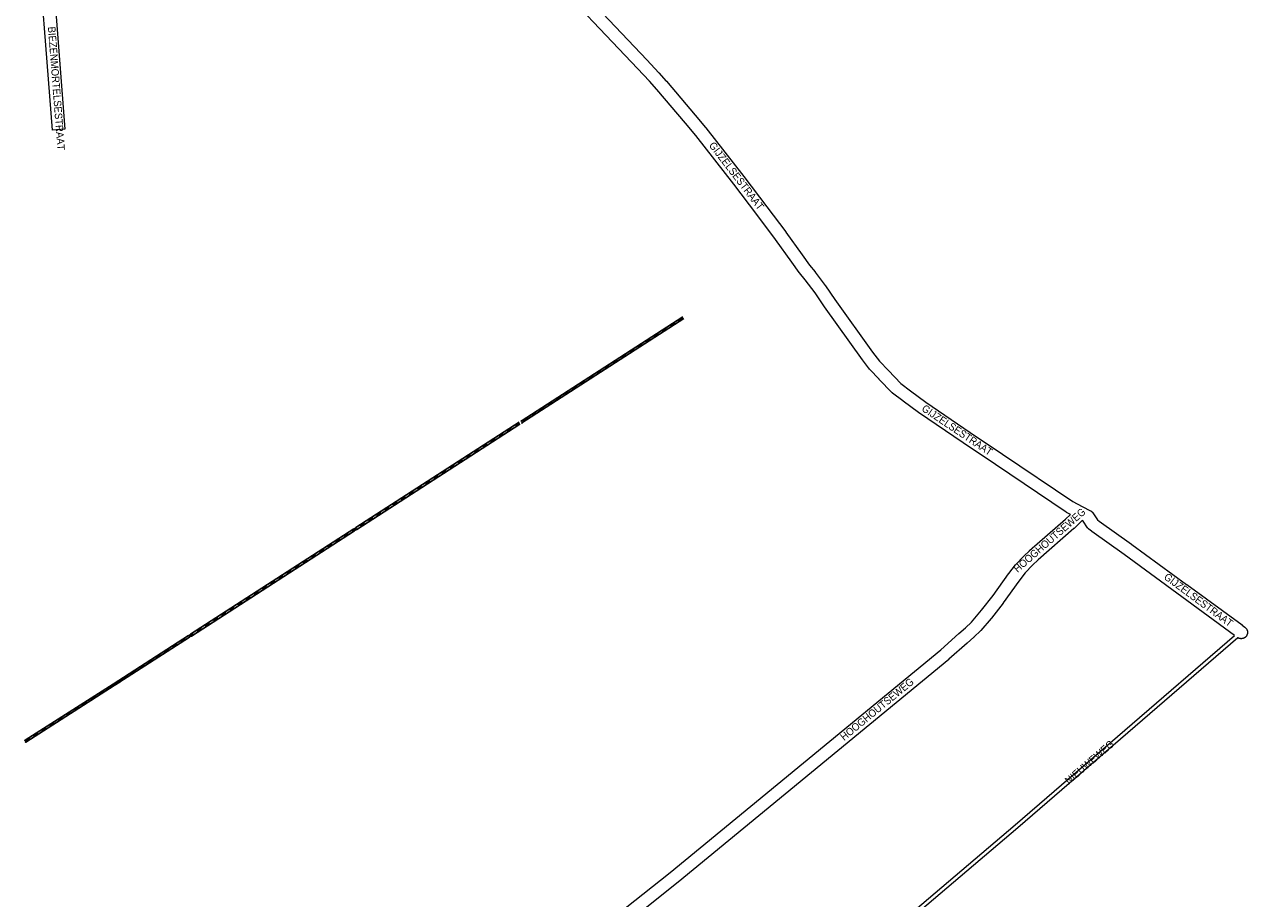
# Model space of a CAD drawing. Header units: metres. Extents: x 123819 to 142731, y 393440 to 405763.
# Tile 345 of 346: x 141327 to 142587, y 403237 to 404137. Entities that reach past the tile are written whole.
import ezdxf
from ezdxf.enums import TextEntityAlignment as Align

# ---------------------------------------------------------------- set-up
doc = ezdxf.new("R2010")
doc.units = ezdxf.units.M
doc.header["$MEASUREMENT"] = 0
for name, color, linetype, lineweight in [('gs-anno-wegen algemeen tekst', 7, 'Continuous', 0), ('gs-knt-paden', 7, 'Continuous', 0), ('gs-knt-spoorlijn', 7, 'Continuous', 30), ('gs-knt-wegen algemeen', 7, 'Continuous', 0)]:
    doc.layers.add(name, color=color, linetype=linetype, lineweight=lineweight)
doc.styles.add('Style-Arial', font='arial.ttf')

msp = doc.modelspace()

# ---------------------------------------------------------------- linework, layer by layer
at = {"layer": 'gs-knt-paden', "color": 7, "linetype": 'Continuous', "flags": 128}
for points in [[(142121.3, 403120.5), (142347.8, 403313), (142573.7, 403508.1)], [(142577.1, 403505.7), (142350.4, 403310), (142350.4, 403310), (142350.4, 403310), (142350.4, 403310), (142124.3, 403117.8)]]:
    msp.add_lwpolyline(points, dxfattribs=at)
at = {"layer": 'gs-knt-spoorlijn', "color": 7, "linetype": 'Continuous'}
for p, q in [((141839, 403728.9), (142005.5, 403836.3)), ((141839.8, 403727), (142006.6, 403834.6)), ((141992.4, 403827.5), (141996.6, 403830.2)), ((141992.5, 403827.4), (141996.7, 403830.1)), ((141992.6, 403827.2), (141996.8, 403829.9)), ((141992.7, 403827), (141996.9, 403829.7)), ((141992.8, 403826.9), (141997, 403829.6)), ((141992.9, 403826.7), (141997.1, 403829.4)), ((141993, 403826.5), (141997.2, 403829.2)), ((141993.1, 403826.4), (141997.3, 403829.1)), ((141993.2, 403826.2), (141997.4, 403828.9)), ((142000.8, 403832.9), (142005, 403835.7)), ((142000.9, 403832.8), (142005.1, 403835.5)), ((142001, 403832.6), (142005.2, 403835.3)), ((142001.1, 403832.4), (142005.3, 403835.2)), ((142001.2, 403832.3), (142005.4, 403835)), ((142001.3, 403832.1), (142005.5, 403834.8)), ((142001.4, 403831.9), (142005.6, 403834.7)), ((142001.5, 403831.8), (142005.7, 403834.5)), ((142001.6, 403831.6), (142005.8, 403834.3)), ((141975.5, 403816.7), (141979.7, 403819.4)), ((141975.7, 403816.5), (141979.9, 403819.2)), ((141975.8, 403816.4), (141980, 403819.1)), ((141975.9, 403816.2), (141980.1, 403818.9)), ((141976, 403816), (141980.2, 403818.7)), ((141976.1, 403815.9), (141980.3, 403818.6)), ((141976.2, 403815.7), (141980.4, 403818.4)), ((141976.3, 403815.5), (141980.5, 403818.2)), ((141976.4, 403815.3), (141980.6, 403818.1)), ((141983.9, 403822.1), (141988.1, 403824.8)), ((141984.1, 403821.9), (141988.3, 403824.7)), ((141984.2, 403821.8), (141988.4, 403824.5)), ((141984.3, 403821.6), (141988.5, 403824.3)), ((141984.4, 403821.4), (141988.6, 403824.1)), ((141984.5, 403821.3), (141988.7, 403824)), ((141984.6, 403821.1), (141988.8, 403823.8)), ((141984.7, 403820.9), (141988.9, 403823.6)), ((141984.8, 403820.8), (141989, 403823.5)), ((141950.3, 403800.4), (141954.5, 403803.1)), ((141950.4, 403800.3), (141954.6, 403803)), ((141950.5, 403800.1), (141954.7, 403802.8)), ((141950.7, 403799.9), (141954.9, 403802.6)), ((141950.8, 403799.8), (141955, 403802.5)), ((141950.9, 403799.6), (141955.1, 403802.3)), ((141951, 403799.4), (141955.2, 403802.1)), ((141958.7, 403805.9), (141962.9, 403808.6)), ((141958.8, 403805.7), (141963, 403808.4)), ((141959, 403805.5), (141963.2, 403808.2)), ((141959.1, 403805.4), (141963.3, 403808.1)), ((141959.2, 403805.2), (141963.4, 403807.9)), ((141959.3, 403805), (141963.5, 403807.7)), ((141959.4, 403804.8), (141963.6, 403807.6)), ((141959.5, 403804.7), (141963.7, 403807.4)), ((141959.6, 403804.5), (141963.8, 403807.2)), ((141967.1, 403811.3), (141971.3, 403814)), ((141967.2, 403811.1), (141971.4, 403813.8)), ((141967.4, 403810.9), (141971.6, 403813.6)), ((141967.5, 403810.8), (141971.7, 403813.5)), ((141967.6, 403810.6), (141971.8, 403813.3)), ((141967.7, 403810.4), (141971.9, 403813.1)), ((141967.8, 403810.3), (141972, 403813)), ((141967.9, 403810.1), (141972.1, 403812.8)), ((141968, 403809.9), (141972.2, 403812.6)), ((141933.5, 403789.6), (141937.7, 403792.3)), ((141933.6, 403789.4), (141937.8, 403792.1)), ((141933.7, 403789.3), (141937.9, 403792)), ((141933.8, 403789.1), (141938, 403791.8)), ((141934, 403788.9), (141938.2, 403791.6)), ((141934.1, 403788.8), (141938.3, 403791.5)), ((141934.2, 403788.6), (141938.4, 403791.3)), ((141934.3, 403788.4), (141938.5, 403791.1)), ((141934.4, 403788.3), (141938.6, 403791)), ((141941.9, 403795), (141946.1, 403797.7)), ((141942, 403794.8), (141946.2, 403797.6)), ((141942.1, 403794.7), (141946.3, 403797.4)), ((141942.2, 403794.5), (141946.5, 403797.2)), ((141942.4, 403794.3), (141946.6, 403797.1)), ((141942.5, 403794.2), (141946.7, 403796.9)), ((141942.6, 403794), (141946.8, 403796.7)), ((141942.7, 403793.8), (141946.9, 403796.5)), ((141942.8, 403793.7), (141947, 403796.4)), ((141951.1, 403799.3), (141955.3, 403802)), ((141951.2, 403799.1), (141955.4, 403801.8)), ((141916.7, 403778.8), (141920.9, 403781.5)), ((141916.8, 403778.6), (141921, 403781.3)), ((141916.9, 403778.4), (141921.1, 403781.1)), ((141917, 403778.3), (141921.2, 403781)), ((141917.1, 403778.1), (141921.3, 403780.8)), ((141917.3, 403777.9), (141921.5, 403780.6)), ((141917.4, 403777.8), (141921.6, 403780.5)), ((141917.5, 403777.6), (141921.7, 403780.3)), ((141917.6, 403777.4), (141921.8, 403780.1)), ((141925.1, 403784.2), (141929.3, 403786.9)), ((141925.2, 403784), (141929.4, 403786.7)), ((141925.3, 403783.8), (141929.5, 403786.6)), ((141925.4, 403783.7), (141929.6, 403786.4)), ((141925.5, 403783.5), (141929.8, 403786.2)), ((141925.7, 403783.3), (141929.9, 403786)), ((141925.8, 403783.2), (141930, 403785.9)), ((141925.9, 403783), (141930.1, 403785.7)), ((141926, 403782.8), (141930.2, 403785.5)), ((141891.5, 403762.5), (141895.7, 403765.2)), ((141891.6, 403762.3), (141895.8, 403765)), ((141891.7, 403762.2), (141895.9, 403764.9)), ((141891.8, 403762), (141896, 403764.7)), ((141891.9, 403761.8), (141896.1, 403764.5)), ((141892, 403761.7), (141896.2, 403764.4)), ((141899.9, 403767.9), (141904.1, 403770.6)), ((141900, 403767.8), (141904.2, 403770.5)), ((141900.1, 403767.6), (141904.3, 403770.3)), ((141900.2, 403767.4), (141904.4, 403770.1)), ((141900.3, 403767.2), (141904.5, 403770)), ((141900.4, 403767.1), (141904.6, 403769.8)), ((141900.6, 403766.9), (141904.8, 403769.6)), ((141900.7, 403766.7), (141904.9, 403769.5)), ((141900.8, 403766.6), (141905, 403769.3)), ((141908.3, 403773.3), (141912.5, 403776.1)), ((141908.4, 403773.2), (141912.6, 403775.9)), ((141908.5, 403773), (141912.7, 403775.7)), ((141908.6, 403772.8), (141912.8, 403775.5)), ((141908.7, 403772.7), (141912.9, 403775.4)), ((141908.8, 403772.5), (141913.1, 403775.2)), ((141909, 403772.3), (141913.2, 403775)), ((141909.1, 403772.2), (141913.3, 403774.9)), ((141909.2, 403772), (141913.4, 403774.7)), ((141874.7, 403751.7), (141878.9, 403754.4)), ((141874.8, 403751.5), (141879, 403754.2)), ((141874.9, 403751.3), (141879.1, 403754)), ((141875, 403751.2), (141879.2, 403753.9)), ((141875.1, 403751), (141879.3, 403753.7)), ((141875.2, 403750.8), (141879.4, 403753.5)), ((141875.3, 403750.7), (141879.5, 403753.4)), ((141875.4, 403750.5), (141879.6, 403753.2)), ((141875.6, 403750.3), (141879.8, 403753)), ((141883.1, 403757.1), (141887.3, 403759.8)), ((141883.2, 403756.9), (141887.4, 403759.6)), ((141883.3, 403756.7), (141887.5, 403759.5)), ((141883.4, 403756.6), (141887.6, 403759.3)), ((141883.5, 403756.4), (141887.7, 403759.1)), ((141883.6, 403756.2), (141887.8, 403759)), ((141883.7, 403756.1), (141887.9, 403758.8)), ((141883.9, 403755.9), (141888.1, 403758.6)), ((141884, 403755.7), (141888.2, 403758.4)), ((141892.1, 403761.5), (141896.4, 403764.2)), ((141892.3, 403761.3), (141896.5, 403764)), ((141892.4, 403761.2), (141896.6, 403763.9)), ((141857.9, 403740.8), (141862.1, 403743.5)), ((141858, 403740.7), (141862.2, 403743.4)), ((141858.1, 403740.5), (141862.3, 403743.2)), ((141858.2, 403740.3), (141862.4, 403743)), ((141858.3, 403740.2), (141862.5, 403742.9)), ((141858.4, 403740), (141862.6, 403742.7)), ((141858.5, 403739.8), (141862.7, 403742.5)), ((141858.6, 403739.7), (141862.8, 403742.4)), ((141858.7, 403739.5), (141862.9, 403742.2)), ((141866.3, 403746.2), (141870.5, 403749)), ((141866.4, 403746.1), (141870.6, 403748.8)), ((141866.5, 403745.9), (141870.7, 403748.6)), ((141866.6, 403745.7), (141870.8, 403748.5)), ((141866.7, 403745.6), (141870.9, 403748.3)), ((141866.8, 403745.4), (141871, 403748.1)), ((141866.9, 403745.2), (141871.1, 403747.9)), ((141867, 403745.1), (141871.2, 403747.8)), ((141867.2, 403744.9), (141871.4, 403747.6)), ((141668.8, 403619.2), (141836.9, 403727.6)), ((141832.7, 403724.6), (141836.9, 403727.3)), ((141832.8, 403724.4), (141837, 403727.1)), ((141832.9, 403724.2), (141837.1, 403726.9)), ((141833, 403724.1), (141837.2, 403726.8)), ((141833.1, 403723.9), (141837.3, 403726.6)), ((141841.1, 403730), (141845.3, 403732.7)), ((141841.2, 403729.8), (141845.4, 403732.5)), ((141841.3, 403729.7), (141845.5, 403732.4)), ((141841.4, 403729.5), (141845.6, 403732.2)), ((141841.5, 403729.3), (141845.7, 403732)), ((141841.6, 403729.1), (141845.8, 403731.9)), ((141841.7, 403729), (141845.9, 403731.7)), ((141841.8, 403728.8), (141846, 403731.5)), ((141841.9, 403728.6), (141846.1, 403731.4)), ((141849.5, 403735.4), (141853.7, 403738.1)), ((141849.6, 403735.2), (141853.8, 403738)), ((141849.7, 403735.1), (141853.9, 403737.8)), ((141849.8, 403734.9), (141854, 403737.6)), ((141849.9, 403734.7), (141854.1, 403737.4)), ((141850, 403734.6), (141854.2, 403737.3)), ((141850.1, 403734.4), (141854.3, 403737.1)), ((141850.2, 403734.2), (141854.4, 403736.9)), ((141850.3, 403734.1), (141854.5, 403736.8)), ((141669.6, 403617.3), (141837.7, 403725.7)), ((141815.9, 403713.7), (141820.1, 403716.4)), ((141816, 403713.6), (141820.2, 403716.3)), ((141816.1, 403713.4), (141820.3, 403716.1)), ((141816.2, 403713.2), (141820.4, 403715.9)), ((141816.3, 403713.1), (141820.5, 403715.8)), ((141816.4, 403712.9), (141820.6, 403715.6)), ((141816.5, 403712.7), (141820.7, 403715.4)), ((141816.6, 403712.6), (141820.8, 403715.3)), ((141816.7, 403712.4), (141820.9, 403715.1)), ((141824.3, 403719.2), (141828.5, 403721.9)), ((141824.4, 403719), (141828.6, 403721.7)), ((141824.5, 403718.8), (141828.7, 403721.5)), ((141824.6, 403718.6), (141828.8, 403721.4)), ((141824.7, 403718.5), (141828.9, 403721.2)), ((141824.8, 403718.3), (141829, 403721)), ((141824.9, 403718.1), (141829.1, 403720.9)), ((141825, 403718), (141829.2, 403720.7)), ((141825.1, 403717.8), (141829.3, 403720.5)), ((141833.2, 403723.7), (141837.4, 403726.4)), ((141833.3, 403723.6), (141837.5, 403726.3)), ((141833.4, 403723.4), (141837.6, 403726.1)), ((141833.5, 403723.2), (141837.7, 403725.9)), ((141799, 403702.9), (141803.3, 403705.6)), ((141799.2, 403702.7), (141803.4, 403705.4)), ((141799.3, 403702.6), (141803.5, 403705.3)), ((141799.4, 403702.4), (141803.6, 403705.1)), ((141799.5, 403702.2), (141803.7, 403704.9)), ((141799.6, 403702.1), (141803.8, 403704.8)), ((141799.7, 403701.9), (141803.9, 403704.6)), ((141799.8, 403701.7), (141804, 403704.4)), ((141799.9, 403701.6), (141804.1, 403704.3)), ((141807.5, 403708.3), (141811.7, 403711)), ((141807.6, 403708.1), (141811.8, 403710.9)), ((141807.7, 403708), (141811.9, 403710.7)), ((141807.8, 403707.8), (141812, 403710.5)), ((141807.9, 403707.6), (141812.1, 403710.4)), ((141808, 403707.5), (141812.2, 403710.2)), ((141808.1, 403707.3), (141812.3, 403710)), ((141808.2, 403707.1), (141812.4, 403709.8)), ((141808.3, 403707), (141812.5, 403709.7)), ((141773.8, 403686.6), (141778, 403689.3)), ((141773.9, 403686.5), (141778.1, 403689.2)), ((141774.1, 403686.3), (141778.3, 403689)), ((141774.2, 403686.1), (141778.4, 403688.8)), ((141782.2, 403692.1), (141786.4, 403694.8)), ((141782.3, 403691.9), (141786.6, 403694.6)), ((141782.5, 403691.7), (141786.7, 403694.4)), ((141782.6, 403691.6), (141786.8, 403694.3)), ((141782.7, 403691.4), (141786.9, 403694.1)), ((141782.8, 403691.2), (141787, 403693.9)), ((141782.9, 403691), (141787.1, 403693.8)), ((141783, 403690.9), (141787.2, 403693.6)), ((141783.1, 403690.7), (141787.3, 403693.4)), ((141790.6, 403697.5), (141794.8, 403700.2)), ((141790.8, 403697.3), (141795, 403700)), ((141790.9, 403697.1), (141795.1, 403699.8)), ((141791, 403697), (141795.2, 403699.7)), ((141791.1, 403696.8), (141795.3, 403699.5)), ((141791.2, 403696.6), (141795.4, 403699.3)), ((141791.3, 403696.5), (141795.5, 403699.2)), ((141791.4, 403696.3), (141795.6, 403699)), ((141791.5, 403696.1), (141795.7, 403698.8)), ((141757, 403675.8), (141761.2, 403678.5)), ((141757.1, 403675.6), (141761.3, 403678.3)), ((141757.2, 403675.5), (141761.4, 403678.2)), ((141757.4, 403675.3), (141761.6, 403678)), ((141757.5, 403675.1), (141761.7, 403677.8)), ((141757.6, 403675), (141761.8, 403677.7)), ((141757.7, 403674.8), (141761.9, 403677.5)), ((141757.8, 403674.6), (141762, 403677.3)), ((141757.9, 403674.5), (141762.1, 403677.2)), ((141765.4, 403681.2), (141769.6, 403683.9)), ((141765.5, 403681.1), (141769.7, 403683.8)), ((141765.6, 403680.9), (141769.8, 403683.6)), ((141765.8, 403680.7), (141770, 403683.4)), ((141765.9, 403680.5), (141770.1, 403683.3)), ((141766, 403680.4), (141770.2, 403683.1)), ((141766.1, 403680.2), (141770.3, 403682.9)), ((141766.2, 403680), (141770.4, 403682.8)), ((141766.3, 403679.9), (141770.5, 403682.6)), ((141774.3, 403686), (141778.5, 403688.7)), ((141774.4, 403685.8), (141778.6, 403688.5)), ((141774.5, 403685.6), (141778.7, 403688.3)), ((141774.6, 403685.5), (141778.8, 403688.2)), ((141774.7, 403685.3), (141778.9, 403688)), ((141740.2, 403665), (141744.4, 403667.7)), ((141740.3, 403664.8), (141744.5, 403667.5)), ((141740.4, 403664.6), (141744.6, 403667.3)), ((141740.5, 403664.5), (141744.7, 403667.2)), ((141740.7, 403664.3), (141744.9, 403667)), ((141740.8, 403664.1), (141745, 403666.8)), ((141740.9, 403664), (141745.1, 403666.7)), ((141741, 403663.8), (141745.2, 403666.5)), ((141741.1, 403663.6), (141745.3, 403666.3)), ((141748.6, 403670.4), (141752.8, 403673.1)), ((141748.7, 403670.2), (141752.9, 403672.9)), ((141748.8, 403670), (141753, 403672.8)), ((141748.9, 403669.9), (141753.1, 403672.6)), ((141749.1, 403669.7), (141753.3, 403672.4)), ((141749.2, 403669.5), (141753.4, 403672.3)), ((141749.3, 403669.4), (141753.5, 403672.1)), ((141749.4, 403669.2), (141753.6, 403671.9)), ((141749.5, 403669), (141753.7, 403671.7)), ((141715, 403648.7), (141719.2, 403651.4)), ((141715.1, 403648.5), (141719.3, 403651.2)), ((141715.2, 403648.4), (141719.4, 403651.1)), ((141723.4, 403654.1), (141727.6, 403656.8)), ((141723.5, 403654), (141727.7, 403656.7)), ((141723.6, 403653.8), (141727.8, 403656.5)), ((141723.7, 403653.6), (141727.9, 403656.3)), ((141723.8, 403653.5), (141728, 403656.2)), ((141724, 403653.3), (141728.2, 403656)), ((141724.1, 403653.1), (141728.3, 403655.8)), ((141724.2, 403652.9), (141728.4, 403655.7)), ((141724.3, 403652.8), (141728.5, 403655.5)), ((141731.8, 403659.5), (141736, 403662.3)), ((141731.9, 403659.4), (141736.1, 403662.1)), ((141732, 403659.2), (141736.2, 403661.9)), ((141732.1, 403659), (141736.3, 403661.7)), ((141732.2, 403658.9), (141736.4, 403661.6)), ((141732.4, 403658.7), (141736.6, 403661.4)), ((141732.5, 403658.5), (141736.7, 403661.2)), ((141732.6, 403658.4), (141736.8, 403661.1)), ((141732.7, 403658.2), (141736.9, 403660.9)), ((141698.2, 403637.9), (141702.4, 403640.6)), ((141698.3, 403637.7), (141702.5, 403640.4)), ((141698.4, 403637.5), (141702.6, 403640.2)), ((141698.5, 403637.4), (141702.7, 403640.1)), ((141698.6, 403637.2), (141702.8, 403639.9)), ((141698.7, 403637), (141702.9, 403639.7)), ((141698.8, 403636.9), (141703, 403639.6)), ((141699, 403636.7), (141703.2, 403639.4)), ((141699.1, 403636.5), (141703.3, 403639.2)), ((141706.6, 403643.3), (141710.8, 403646)), ((141706.7, 403643.1), (141710.9, 403645.8)), ((141706.8, 403643), (141711, 403645.7)), ((141706.9, 403642.8), (141711.1, 403645.5)), ((141707, 403642.6), (141711.2, 403645.3)), ((141707.1, 403642.4), (141711.3, 403645.2)), ((141707.2, 403642.3), (141711.5, 403645)), ((141707.4, 403642.1), (141711.6, 403644.8)), ((141707.5, 403641.9), (141711.7, 403644.7)), ((141715.3, 403648.2), (141719.5, 403650.9)), ((141715.4, 403648), (141719.6, 403650.7)), ((141715.5, 403647.9), (141719.7, 403650.6)), ((141715.7, 403647.7), (141719.9, 403650.4)), ((141715.8, 403647.5), (141720, 403650.2)), ((141715.9, 403647.4), (141720.1, 403650.1)), ((141681.4, 403627), (141685.6, 403629.7)), ((141681.5, 403626.9), (141685.7, 403629.6)), ((141681.6, 403626.7), (141685.8, 403629.4)), ((141681.7, 403626.5), (141685.9, 403629.2)), ((141681.8, 403626.4), (141686, 403629.1)), ((141681.9, 403626.2), (141686.1, 403628.9)), ((141682, 403626), (141686.2, 403628.7)), ((141682.1, 403625.9), (141686.3, 403628.6)), ((141682.3, 403625.7), (141686.5, 403628.4)), ((141689.8, 403632.4), (141694, 403635.2)), ((141689.9, 403632.3), (141694.1, 403635)), ((141690, 403632.1), (141694.2, 403634.8)), ((141690.1, 403631.9), (141694.3, 403634.7)), ((141690.2, 403631.8), (141694.4, 403634.5)), ((141690.3, 403631.6), (141694.5, 403634.3)), ((141690.4, 403631.4), (141694.6, 403634.1)), ((141690.5, 403631.3), (141694.8, 403634)), ((141690.7, 403631.1), (141694.9, 403633.8)), ((141498.6, 403509.4), (141666.7, 403617.8)), ((141499.4, 403507.5), (141667.5, 403615.9)), ((141656.2, 403610.8), (141660.4, 403613.5)), ((141656.3, 403610.6), (141660.5, 403613.3)), ((141664.6, 403616.2), (141668.8, 403618.9)), ((141664.7, 403616), (141668.9, 403618.7)), ((141664.8, 403615.9), (141669, 403618.6)), ((141664.9, 403615.7), (141669.1, 403618.4)), ((141665, 403615.5), (141669.2, 403618.2)), ((141665.1, 403615.4), (141669.3, 403618.1)), ((141665.2, 403615.2), (141669.4, 403617.9)), ((141665.3, 403615), (141669.5, 403617.7)), ((141665.4, 403614.8), (141669.6, 403617.6)), ((141673, 403621.6), (141677.2, 403624.3)), ((141673.1, 403621.4), (141677.3, 403624.2)), ((141673.2, 403621.3), (141677.4, 403624)), ((141673.3, 403621.1), (141677.5, 403623.8)), ((141673.4, 403620.9), (141677.6, 403623.6)), ((141673.5, 403620.8), (141677.7, 403623.5)), ((141673.6, 403620.6), (141677.8, 403623.3)), ((141673.7, 403620.4), (141677.9, 403623.1)), ((141673.8, 403620.3), (141678.1, 403623)), ((141639.4, 403599.9), (141643.6, 403602.6)), ((141639.5, 403599.8), (141643.7, 403602.5)), ((141639.6, 403599.6), (141643.8, 403602.3)), ((141639.7, 403599.4), (141643.9, 403602.1)), ((141639.8, 403599.3), (141644, 403602)), ((141639.9, 403599.1), (141644.1, 403601.8)), ((141640, 403598.9), (141644.2, 403601.6)), ((141640.1, 403598.8), (141644.3, 403601.5)), ((141640.2, 403598.6), (141644.4, 403601.3)), ((141647.8, 403605.4), (141652, 403608.1)), ((141647.9, 403605.2), (141652.1, 403607.9)), ((141648, 403605), (141652.2, 403607.7)), ((141648.1, 403604.8), (141652.3, 403607.6)), ((141648.2, 403604.7), (141652.4, 403607.4)), ((141648.3, 403604.5), (141652.5, 403607.2)), ((141648.4, 403604.3), (141652.6, 403607.1)), ((141648.5, 403604.2), (141652.7, 403606.9)), ((141648.6, 403604), (141652.8, 403606.7)), ((141656.4, 403610.4), (141660.6, 403613.1)), ((141656.5, 403610.3), (141660.7, 403613)), ((141656.6, 403610.1), (141660.8, 403612.8)), ((141656.7, 403609.9), (141660.9, 403612.6)), ((141656.8, 403609.8), (141661, 403612.5)), ((141656.9, 403609.6), (141661.1, 403612.3)), ((141657, 403609.4), (141661.2, 403612.1)), ((141622.6, 403589.1), (141626.8, 403591.8)), ((141622.7, 403588.9), (141626.9, 403591.6)), ((141622.8, 403588.8), (141627, 403591.5)), ((141622.9, 403588.6), (141627.1, 403591.3)), ((141623, 403588.4), (141627.2, 403591.1)), ((141623.1, 403588.3), (141627.3, 403591)), ((141623.2, 403588.1), (141627.4, 403590.8)), ((141623.3, 403587.9), (141627.5, 403590.6)), ((141623.4, 403587.8), (141627.6, 403590.5)), ((141631, 403594.5), (141635.2, 403597.2)), ((141631.1, 403594.3), (141635.3, 403597.1)), ((141631.2, 403594.2), (141635.4, 403596.9)), ((141631.3, 403594), (141635.5, 403596.7)), ((141631.4, 403593.8), (141635.6, 403596.6)), ((141631.5, 403593.7), (141635.7, 403596.4)), ((141631.6, 403593.5), (141635.8, 403596.2)), ((141631.7, 403593.3), (141635.9, 403596)), ((141631.8, 403593.2), (141636, 403595.9)), ((141597.3, 403572.8), (141601.5, 403575.5)), ((141605.7, 403578.3), (141609.9, 403581)), ((141605.9, 403578.1), (141610.1, 403580.8)), ((141606, 403577.9), (141610.2, 403580.6)), ((141606.1, 403577.8), (141610.3, 403580.5)), ((141606.2, 403577.6), (141610.4, 403580.3)), ((141606.3, 403577.4), (141610.5, 403580.1)), ((141606.4, 403577.3), (141610.6, 403580)), ((141606.5, 403577.1), (141610.7, 403579.8)), ((141606.6, 403576.9), (141610.8, 403579.6)), ((141614.2, 403583.7), (141618.4, 403586.4)), ((141614.3, 403583.5), (141618.5, 403586.2)), ((141614.4, 403583.3), (141618.6, 403586.1)), ((141614.5, 403583.2), (141618.7, 403585.9)), ((141614.6, 403583), (141618.8, 403585.7)), ((141614.7, 403582.8), (141618.9, 403585.5)), ((141614.8, 403582.7), (141619, 403585.4)), ((141614.9, 403582.5), (141619.1, 403585.2)), ((141615, 403582.3), (141619.2, 403585)), ((141580.5, 403562), (141584.7, 403564.7)), ((141580.6, 403561.8), (141584.8, 403564.5)), ((141580.7, 403561.7), (141585, 403564.4)), ((141580.9, 403561.5), (141585.1, 403564.2)), ((141581, 403561.3), (141585.2, 403564)), ((141581.1, 403561.2), (141585.3, 403563.9)), ((141581.2, 403561), (141585.4, 403563.7)), ((141581.3, 403560.8), (141585.5, 403563.5)), ((141581.4, 403560.7), (141585.6, 403563.4)), ((141588.9, 403567.4), (141593.1, 403570.1)), ((141589, 403567.3), (141593.2, 403570)), ((141589.2, 403567.1), (141593.4, 403569.8)), ((141589.3, 403566.9), (141593.5, 403569.6)), ((141589.4, 403566.7), (141593.6, 403569.5)), ((141589.5, 403566.6), (141593.7, 403569.3)), ((141589.6, 403566.4), (141593.8, 403569.1)), ((141589.7, 403566.2), (141593.9, 403569)), ((141589.8, 403566.1), (141594, 403568.8)), ((141597.4, 403572.7), (141601.7, 403575.4)), ((141597.6, 403572.5), (141601.8, 403575.2)), ((141597.7, 403572.3), (141601.9, 403575)), ((141597.8, 403572.2), (141602, 403574.9)), ((141597.9, 403572), (141602.1, 403574.7)), ((141598, 403571.8), (141602.2, 403574.5)), ((141598.1, 403571.7), (141602.3, 403574.4)), ((141598.2, 403571.5), (141602.4, 403574.2)), ((141563.7, 403551.2), (141567.9, 403553.9)), ((141563.8, 403551), (141568, 403553.7)), ((141563.9, 403550.8), (141568.1, 403553.5)), ((141564, 403550.7), (141568.3, 403553.4)), ((141564.2, 403550.5), (141568.4, 403553.2)), ((141564.3, 403550.3), (141568.5, 403553)), ((141564.4, 403550.2), (141568.6, 403552.9)), ((141564.5, 403550), (141568.7, 403552.7)), ((141564.6, 403549.8), (141568.8, 403552.5)), ((141572.1, 403556.6), (141576.3, 403559.3)), ((141572.2, 403556.4), (141576.4, 403559.1)), ((141572.3, 403556.2), (141576.5, 403559)), ((141572.5, 403556.1), (141576.7, 403558.8)), ((141572.6, 403555.9), (141576.8, 403558.6)), ((141572.7, 403555.7), (141576.9, 403558.5)), ((141572.8, 403555.6), (141577, 403558.3)), ((141572.9, 403555.4), (141577.1, 403558.1)), ((141573, 403555.2), (141577.2, 403557.9)), ((141538.5, 403534.9), (141542.7, 403537.6)), ((141546.9, 403540.3), (141551.1, 403543)), ((141547, 403540.2), (141551.2, 403542.9)), ((141547.1, 403540), (141551.3, 403542.7)), ((141547.2, 403539.8), (141551.4, 403542.5)), ((141547.3, 403539.7), (141551.6, 403542.4)), ((141547.5, 403539.5), (141551.7, 403542.2)), ((141547.6, 403539.3), (141551.8, 403542)), ((141547.7, 403539.2), (141551.9, 403541.9)), ((141547.8, 403539), (141552, 403541.7)), ((141555.3, 403545.7), (141559.5, 403548.5)), ((141555.4, 403545.6), (141559.6, 403548.3)), ((141555.5, 403545.4), (141559.7, 403548.1)), ((141555.6, 403545.2), (141559.8, 403548)), ((141555.8, 403545.1), (141560, 403547.8)), ((141555.9, 403544.9), (141560.1, 403547.6)), ((141556, 403544.7), (141560.2, 403547.4)), ((141556.1, 403544.6), (141560.3, 403547.3)), ((141556.2, 403544.4), (141560.4, 403547.1)), ((141521.7, 403524.1), (141525.9, 403526.8)), ((141521.8, 403523.9), (141526, 403526.6)), ((141521.9, 403523.7), (141526.1, 403526.4)), ((141522, 403523.6), (141526.2, 403526.3)), ((141522.1, 403523.4), (141526.3, 403526.1)), ((141522.2, 403523.2), (141526.4, 403525.9)), ((141522.4, 403523.1), (141526.6, 403525.8)), ((141522.5, 403522.9), (141526.7, 403525.6)), ((141522.6, 403522.7), (141526.8, 403525.4)), ((141530.1, 403529.5), (141534.3, 403532.2)), ((141530.2, 403529.3), (141534.4, 403532)), ((141530.3, 403529.2), (141534.5, 403531.9)), ((141530.4, 403529), (141534.6, 403531.7)), ((141530.5, 403528.8), (141534.7, 403531.5)), ((141530.6, 403528.6), (141534.8, 403531.4)), ((141530.8, 403528.5), (141535, 403531.2)), ((141530.9, 403528.3), (141535.1, 403531)), ((141531, 403528.1), (141535.2, 403530.9)), ((141538.6, 403534.7), (141542.8, 403537.4)), ((141538.7, 403534.6), (141542.9, 403537.3)), ((141538.8, 403534.4), (141543, 403537.1)), ((141538.9, 403534.2), (141543.1, 403536.9)), ((141539.1, 403534.1), (141543.3, 403536.8)), ((141539.2, 403533.9), (141543.4, 403536.6)), ((141539.3, 403533.7), (141543.5, 403536.4)), ((141539.4, 403533.6), (141543.6, 403536.3)), ((141504.9, 403513.2), (141509.1, 403515.9)), ((141505, 403513.1), (141509.2, 403515.8)), ((141505.1, 403512.9), (141509.3, 403515.6)), ((141505.2, 403512.7), (141509.4, 403515.4)), ((141505.3, 403512.6), (141509.5, 403515.3)), ((141505.4, 403512.4), (141509.6, 403515.1)), ((141505.5, 403512.2), (141509.7, 403514.9)), ((141505.7, 403512.1), (141509.9, 403514.8)), ((141505.8, 403511.9), (141510, 403514.6)), ((141513.3, 403518.7), (141517.5, 403521.4)), ((141513.4, 403518.5), (141517.6, 403521.2)), ((141513.5, 403518.3), (141517.7, 403521)), ((141513.6, 403518.1), (141517.8, 403520.9)), ((141513.7, 403518), (141517.9, 403520.7)), ((141513.8, 403517.8), (141518, 403520.5)), ((141513.9, 403517.6), (141518.1, 403520.4)), ((141514.1, 403517.5), (141518.3, 403520.2)), ((141514.2, 403517.3), (141518.4, 403520)), ((141488.1, 403502.4), (141492.3, 403505.1)), ((141488.2, 403502.2), (141492.4, 403504.9)), ((141488.3, 403502.1), (141492.5, 403504.8)), ((141488.4, 403501.9), (141492.6, 403504.6)), ((141488.5, 403501.7), (141492.7, 403504.4)), ((141488.6, 403501.6), (141492.8, 403504.3)), ((141488.7, 403501.4), (141492.9, 403504.1)), ((141488.8, 403501.2), (141493, 403503.9)), ((141489, 403501), (141493.2, 403503.8)), ((141496.5, 403507.8), (141500.7, 403510.5)), ((141496.6, 403507.6), (141500.8, 403510.4)), ((141496.7, 403507.5), (141500.9, 403510.2)), ((141496.8, 403507.3), (141501, 403510)), ((141496.9, 403507.1), (141501.1, 403509.9)), ((141497, 403507), (141501.2, 403509.7)), ((141497.1, 403506.8), (141501.3, 403509.5)), ((141497.2, 403506.6), (141501.4, 403509.3)), ((141497.4, 403506.5), (141501.6, 403509.2)), ((141462.9, 403486.1), (141467.1, 403488.8)), ((141463, 403486), (141467.2, 403488.7)), ((141463.1, 403485.8), (141467.3, 403488.5)), ((141463.2, 403485.6), (141467.4, 403488.3)), ((141463.3, 403485.5), (141467.5, 403488.2)), ((141463.4, 403485.3), (141467.6, 403488)), ((141463.5, 403485.1), (141467.7, 403487.8)), ((141463.6, 403485), (141467.8, 403487.7)), ((141463.7, 403484.8), (141467.9, 403487.5)), ((141471.3, 403491.6), (141475.5, 403494.3)), ((141471.4, 403491.4), (141475.6, 403494.1)), ((141471.5, 403491.2), (141475.7, 403493.9)), ((141471.6, 403491.1), (141475.8, 403493.8)), ((141471.7, 403490.9), (141475.9, 403493.6)), ((141471.8, 403490.7), (141476, 403493.4)), ((141471.9, 403490.5), (141476.1, 403493.3)), ((141472, 403490.4), (141476.2, 403493.1)), ((141472.1, 403490.2), (141476.3, 403492.9)), ((141479.7, 403497), (141483.9, 403499.7)), ((141479.8, 403496.8), (141484, 403499.5)), ((141479.9, 403496.6), (141484.1, 403499.3)), ((141480, 403496.5), (141484.2, 403499.2)), ((141480.1, 403496.3), (141484.3, 403499)), ((141480.2, 403496.1), (141484.4, 403498.8)), ((141480.3, 403496), (141484.5, 403498.7)), ((141480.4, 403495.8), (141484.6, 403498.5)), ((141480.5, 403495.6), (141484.7, 403498.3)), ((141446.1, 403475.3), (141450.3, 403478)), ((141446.2, 403475.1), (141450.4, 403477.8)), ((141446.3, 403475), (141450.5, 403477.7)), ((141446.4, 403474.8), (141450.6, 403477.5)), ((141446.5, 403474.6), (141450.7, 403477.3)), ((141446.6, 403474.5), (141450.8, 403477.2)), ((141446.7, 403474.3), (141450.9, 403477)), ((141446.8, 403474.1), (141451, 403476.8)), ((141446.9, 403474), (141451.1, 403476.7)), ((141454.5, 403480.7), (141458.7, 403483.4)), ((141454.6, 403480.6), (141458.8, 403483.3)), ((141454.7, 403480.4), (141458.9, 403483.1)), ((141454.8, 403480.2), (141459, 403482.9)), ((141454.9, 403480), (141459.1, 403482.8)), ((141455, 403479.9), (141459.2, 403482.6)), ((141455.1, 403479.7), (141459.3, 403482.4)), ((141455.2, 403479.5), (141459.4, 403482.3)), ((141455.3, 403479.4), (141459.5, 403482.1)), ((141429.3, 403464.5), (141433.5, 403467.2)), ((141429.4, 403464.3), (141433.6, 403467)), ((141429.5, 403464.1), (141433.7, 403466.8)), ((141429.6, 403464), (141433.8, 403466.7)), ((141429.7, 403463.8), (141433.9, 403466.5)), ((141429.8, 403463.6), (141434, 403466.3)), ((141429.9, 403463.5), (141434.1, 403466.2)), ((141430, 403463.3), (141434.2, 403466)), ((141430.1, 403463.1), (141434.3, 403465.8)), ((141437.7, 403469.9), (141441.9, 403472.6)), ((141437.8, 403469.7), (141442, 403472.4)), ((141437.9, 403469.5), (141442.1, 403472.3)), ((141438, 403469.4), (141442.2, 403472.1)), ((141438.1, 403469.2), (141442.3, 403471.9)), ((141438.2, 403469), (141442.4, 403471.7)), ((141438.3, 403468.9), (141442.5, 403471.6)), ((141438.4, 403468.7), (141442.6, 403471.4)), ((141438.5, 403468.5), (141442.7, 403471.2)), ((141404, 403448.3), (141408.2, 403451)), ((141404.1, 403448.1), (141408.3, 403450.8)), ((141404.2, 403447.9), (141408.4, 403450.6)), ((141404.3, 403447.8), (141408.5, 403450.5)), ((141404.4, 403447.6), (141408.6, 403450.3)), ((141404.5, 403447.4), (141408.8, 403450.1)), ((141404.6, 403447.3), (141408.9, 403450)), ((141404.8, 403447.1), (141409, 403449.8)), ((141404.9, 403446.9), (141409.1, 403449.6)), ((141412.4, 403453.7), (141416.6, 403456.3)), ((141412.5, 403453.5), (141416.7, 403456.2)), ((141412.6, 403453.3), (141416.9, 403456)), ((141412.8, 403453.1), (141417, 403455.8)), ((141412.9, 403453), (141417.1, 403455.7)), ((141413, 403452.8), (141417.2, 403455.5)), ((141413.1, 403452.6), (141417.3, 403455.3)), ((141413.2, 403452.5), (141417.4, 403455.2)), ((141413.3, 403452.3), (141417.5, 403455)), ((141420.8, 403459), (141425, 403461.8)), ((141421, 403458.9), (141425.2, 403461.6)), ((141421.1, 403458.7), (141425.3, 403461.4)), ((141421.2, 403458.5), (141425.4, 403461.2)), ((141421.3, 403458.4), (141425.5, 403461.1)), ((141421.4, 403458.2), (141425.6, 403460.9)), ((141421.5, 403458), (141425.7, 403460.7)), ((141421.6, 403457.9), (141425.8, 403460.6)), ((141421.7, 403457.7), (141425.9, 403460.4)), ((141387.1, 403437.5), (141391.4, 403440.2)), ((141387.3, 403437.3), (141391.5, 403440)), ((141387.4, 403437.2), (141391.6, 403439.9)), ((141387.5, 403437), (141391.7, 403439.7)), ((141387.6, 403436.8), (141391.8, 403439.5)), ((141387.7, 403436.7), (141391.9, 403439.4)), ((141387.8, 403436.5), (141392, 403439.2)), ((141387.9, 403436.3), (141392.1, 403439)), ((141388, 403436.2), (141392.2, 403438.8)), ((141395.6, 403442.9), (141399.8, 403445.6)), ((141395.7, 403442.7), (141399.9, 403445.4)), ((141395.8, 403442.5), (141400, 403445.2)), ((141395.9, 403442.4), (141400.1, 403445.1)), ((141396, 403442.2), (141400.2, 403444.9)), ((141396.1, 403442), (141400.3, 403444.7)), ((141396.2, 403441.9), (141400.4, 403444.6)), ((141396.3, 403441.7), (141400.5, 403444.4)), ((141396.4, 403441.5), (141400.6, 403444.2)), ((141370.3, 403426.7), (141374.5, 403429.4)), ((141370.4, 403426.6), (141374.6, 403429.3)), ((141370.5, 403426.4), (141374.7, 403429.1)), ((141370.6, 403426.2), (141374.8, 403428.9)), ((141370.7, 403426.1), (141374.9, 403428.8)), ((141370.8, 403425.9), (141375, 403428.6)), ((141370.9, 403425.7), (141375.2, 403428.4)), ((141371, 403425.6), (141375.3, 403428.2)), ((141371.2, 403425.4), (141375.4, 403428.1)), ((141378.7, 403432.1), (141382.9, 403434.8)), ((141378.8, 403432), (141383, 403434.6)), ((141378.9, 403431.8), (141383.1, 403434.5)), ((141379, 403431.6), (141383.3, 403434.3)), ((141379.1, 403431.4), (141383.4, 403434.1)), ((141379.3, 403431.3), (141383.5, 403434)), ((141379.4, 403431.1), (141383.6, 403433.8)), ((141379.5, 403430.9), (141383.7, 403433.6)), ((141379.6, 403430.8), (141383.8, 403433.5)), ((141345, 403410.6), (141349.2, 403413.3)), ((141345.1, 403410.4), (141349.3, 403413.1)), ((141345.2, 403410.2), (141349.4, 403412.9)), ((141345.3, 403410.1), (141349.5, 403412.8)), ((141345.4, 403409.9), (141349.7, 403412.6)), ((141345.5, 403409.7), (141349.8, 403412.4)), ((141345.7, 403409.6), (141349.9, 403412.3)), ((141345.8, 403409.4), (141350, 403412.1)), ((141345.9, 403409.2), (141350.1, 403411.9)), ((141353.4, 403416), (141357.7, 403418.7)), ((141353.5, 403415.8), (141357.8, 403418.5)), ((141353.7, 403415.6), (141357.9, 403418.3)), ((141353.8, 403415.5), (141358, 403418.2)), ((141353.9, 403415.3), (141358.1, 403418)), ((141354, 403415.1), (141358.2, 403417.8)), ((141354.1, 403415), (141358.3, 403417.6)), ((141354.2, 403414.8), (141358.4, 403417.5)), ((141354.3, 403414.6), (141358.5, 403417.3)), ((141361.9, 403421.4), (141366.1, 403424)), ((141362, 403421.2), (141366.2, 403423.9)), ((141362.1, 403421), (141366.3, 403423.7)), ((141362.2, 403420.8), (141366.4, 403423.5)), ((141362.3, 403420.7), (141366.5, 403423.4)), ((141362.4, 403420.5), (141366.6, 403423.2)), ((141362.5, 403420.3), (141366.7, 403423)), ((141362.6, 403420.2), (141366.8, 403422.9)), ((141362.7, 403420), (141366.9, 403422.7)), ((141328.2, 403399.8), (141332.4, 403402.5)), ((141328.3, 403399.6), (141332.5, 403402.3)), ((141328.4, 403399.5), (141332.6, 403402.2)), ((141328.5, 403399.3), (141332.7, 403402)), ((141328.6, 403399.1), (141332.8, 403401.8)), ((141328.7, 403399), (141332.9, 403401.7)), ((141328.8, 403398.8), (141333, 403401.5)), ((141328.9, 403398.6), (141333.1, 403401.3)), ((141329, 403398.5), (141333.2, 403401.2)), ((141336.6, 403405.2), (141340.8, 403407.9)), ((141336.7, 403405), (141340.9, 403407.7)), ((141336.8, 403404.9), (141341, 403407.6)), ((141336.9, 403404.7), (141341.1, 403407.4)), ((141337, 403404.5), (141341.2, 403407.2)), ((141337.1, 403404.4), (141341.3, 403407.1)), ((141337.2, 403404.2), (141341.4, 403406.9)), ((141337.3, 403404), (141341.6, 403406.7)), ((141337.4, 403403.9), (141341.7, 403406.5))]:
    msp.add_line(p, q, dxfattribs=at)
at = {"layer": 'gs-knt-spoorlijn', "color": 7, "linetype": 'Continuous', "flags": 128}
for points in [[(141328.2, 403400.1), (141418.9, 403458), (141496.5, 403508.1)], [(141328.9, 403398.2), (141420, 403456.4), (141497.3, 403506.2)]]:
    msp.add_lwpolyline(points, dxfattribs=at)
at = {"layer": 'gs-knt-spoorlijn', "color": 7, "linetype": 'Continuous'}
for p in [(141839, 403728.9), (141839.8, 403727), (141668.8, 403619.2), (141669.6, 403617.3), (141498.6, 403509.4), (141499.4, 403507.5), (141328.2, 403400.1), (141328.9, 403398.2)]:
    msp.add_point(p, dxfattribs=at)
at = {"layer": 'gs-knt-wegen algemeen', "color": 7, "linetype": 'Continuous', "flags": 128}
for points in [[(141369.2, 404029.6), (141356.2, 404028.6, -0.384556), (141356.2, 404028.6), (141338.9, 404252), (141332.9, 404319), (141304.9, 404618.6), (141298.4, 404686.2), (141296.7, 404703.2), (141294.7, 404720.4), (141294.6, 404720.7), (141293.9, 404729.9), (141290.9, 404760.4), (141285.3, 404797.4), (141285.3, 404797.5), (141269.5, 404914.9), (141265.6, 404942), (141263.9, 404950.1), (141262.7, 404954.2), (141261.8, 404956)], [(141351.9, 404253), (141369.2, 404029.6), (141369.2, 404029.6, -0.399726), (141369.2, 404029.6), (141369.2, 404029.6)]]:
    msp.add_lwpolyline(points, format="xyb", dxfattribs=at)
for points in [[(142404.5, 403632.7), (142400.7, 403634.7), (142400.5, 403634.8), (142400.3, 403634.9), (142400.1, 403635.1), (142327.4, 403684.1), (142294, 403706.4), (142294, 403706.4), (142248.2, 403737.7), (142248.1, 403737.8), (142232.2, 403749.5), (142232.1, 403749.6), (142221.5, 403757.7), (142221.2, 403757.9), (142221, 403758.1), (142220.8, 403758.3), (142207.7, 403771.8), (142207.6, 403771.9), (142198.1, 403782.1), (142197.9, 403782.3), (142197.8, 403782.5), (142190.5, 403791.9), (142190.4, 403792.1), (142151.3, 403846.6), (142151.2, 403846.7), (142141.6, 403860.9), (142131.5, 403874.4), (142125.6, 403881.6), (142125.4, 403881.8), (142125.3, 403882), (142117.8, 403892.6), (142100.9, 403915.9), (142081.6, 403941.7), (142057.9, 403972.8), (142018.8, 404022.9), (142008.2, 404035.6), (141978.7, 404070.5), (141971.1, 404078.9), (141958.8, 404092.1), (141861.5, 404194.8)], [(141871.1, 404203.7), (141968.3, 404101), (141968.4, 404101), (141980.7, 404087.7), (141980.7, 404087.6), (141988.4, 404079.1), (141988.6, 404079), (142018.2, 404044), (142018.2, 404044), (142028.9, 404031.2), (142029, 404031), (142068.2, 403980.8), (142068.2, 403980.7), (142091.9, 403949.6), (142092, 403949.5), (142111.4, 403923.7), (142111.4, 403923.6), (142128.4, 403900.2), (142128.5, 403900.1), (142135.8, 403889.6), (142141.7, 403882.5), (142141.9, 403882.3), (142152.1, 403868.6), (142152.2, 403868.5), (142152.3, 403868.3), (142161.9, 403854.1), (142200.9, 403799.8), (142207.9, 403790.7), (142217.1, 403780.8), (142229.8, 403767.7), (142240, 403760), (142255.7, 403748.4), (142301.3, 403717.2), (142334.7, 403694.9), (142334.7, 403694.9), (142407, 403646.1), (142416.7, 403641), (142425.2, 403636.6), (142425.5, 403636.5), (142425.7, 403636.3), (142426, 403636.2), (142426.2, 403636), (142426.4, 403635.8), (142426.6, 403635.6), (142426.8, 403635.4), (142427, 403635.2), (142427.2, 403634.9), (142427.4, 403634.7), (142427.6, 403634.5), (142432.5, 403627.2), (142434.3, 403625.8), (142467.6, 403602), (142467.7, 403601.9), (142524, 403560.7), (142524.4, 403560.6), (142581.3, 403519.1), (142581.3, 403519.1), (142581.3, 403519.1), (142581.3, 403518.7), (142584.3, 403516.5), (142584.6, 403516.3), (142584.8, 403516.1), (142585, 403515.9), (142585.3, 403515.6), (142585.5, 403515.4), (142585.7, 403515.2), (142585.8, 403514.9), (142586, 403514.6), (142586.2, 403514.4), (142586.3, 403514.1), (142586.4, 403513.8), (142586.6, 403513.5), (142586.7, 403513.2), (142586.8, 403512.9), (142586.8, 403512.6), (142586.9, 403512.3), (142586.9, 403512), (142587, 403511.7), (142587, 403511.4), (142587, 403511.1), (142587, 403510.7), (142586.9, 403510.4), (142586.9, 403510.1), (142586.8, 403509.8), (142586.7, 403509.5), (142586.7, 403509.2), (142586.5, 403508.9), (142586.4, 403508.6), (142586.3, 403508.3), (142586.1, 403508), (142586, 403507.8), (142585.8, 403507.5), (142585.6, 403507.3), (142585.4, 403507), (142585.2, 403506.8), (142585, 403506.6), (142584.8, 403506.3), (142584.5, 403506.1), (142584.3, 403506), (142584, 403505.8), (142583.7, 403505.6), (142583.5, 403505.5), (142583.2, 403505.3), (142582.9, 403505.2), (142582.6, 403505.1), (142582.3, 403505), (142582, 403504.9), (142581.7, 403504.8), (142581.4, 403504.8), (142581.1, 403504.8), (142580.8, 403504.7), (142580.4, 403504.7), (142580.1, 403504.7), (142579.8, 403504.8), (142579.5, 403504.8), (142579.2, 403504.9), (142578.9, 403504.9), (142578.6, 403505), (142578.3, 403505.1), (142578, 403505.2), (142577.7, 403505.3), (142577.4, 403505.5), (142577.1, 403505.6), (142577.1, 403505.7)], [(141927.9, 403212.8), (141992.4, 403264), (142075.5, 403332.2), (142271, 403493.4), (142289.6, 403510), (142289.6, 403510), (142296.5, 403516), (142302.6, 403521.9), (142313.1, 403534), (142324.9, 403549.2), (142340.8, 403571.7), (142340.9, 403571.8), (142341, 403572), (142347.9, 403580.8), (142348, 403581), (142348.2, 403581.1), (142348.4, 403581.3), (142356.5, 403589.6), (142356.6, 403589.7), (142362.3, 403595.3), (142362.5, 403595.4), (142362.6, 403595.6), (142399.5, 403627.8), (142404.5, 403632.7)], [(142416.6, 403626.4), (142416.5, 403626.3), (142416.3, 403626.1), (142408.5, 403618.4), (142408.4, 403618.3), (142408.2, 403618.1), (142371.3, 403585.9), (142365.7, 403580.4), (142357.9, 403572.5), (142351.3, 403564.1), (142335.5, 403541.6), (142335.3, 403541.3), (142323.3, 403525.9), (142323.2, 403525.7), (142323.1, 403525.6), (142312.2, 403513.2), (142312.1, 403513), (142311.9, 403512.8), (142305.4, 403506.6), (142305.3, 403506.4), (142305.2, 403506.3), (142298.2, 403500.3), (142279.5, 403483.6), (142279.3, 403483.4), (142083.8, 403322.2), (142083.8, 403322.2), (142000.6, 403253.9), (142000.5, 403253.9), (141936, 403202.6)], [(142573.7, 403508.1), (142460, 403591.4), (142426.6, 403615.3), (142426.4, 403615.4), (142423.6, 403617.6), (142423.4, 403617.8), (142423.2, 403618), (142423, 403618.2), (142422.8, 403618.4), (142422.6, 403618.6), (142422.4, 403618.9), (142422.2, 403619.1), (142417.7, 403625.8), (142416.6, 403626.4)]]:
    msp.add_lwpolyline(points, dxfattribs=at)

# ---------------------------------------------------------------- texts
at = {"layer": 'gs-anno-wegen algemeen tekst', "color": 7, "style": 'Style-Arial', "width": 0.909091}
for s, rotation, p in [('BIEZENMORTELSESTRAAT', 274.432, (141360.4, 404071.5)), ('GIJZELSESTRAAT', 307.5237, (142060.7, 403981.4)), ('GIJZELSESTRAAT', 326.1625, (142288, 403719.6)), ('HOOGHOUTSEWEG', 41.1199, (142383.1, 403606.2)), ('GIJZELSESTRAAT', 323.5147, (142536.5, 403544.7)), ('HOOGHOUTSEWEG', 39.4898, (142205.4, 403432.1)), ('NIEUWEWEG', 40.801, (142424.2, 403377.6))]:
    msp.add_text(s, height=7.7, rotation=rotation, dxfattribs=at).set_placement(p, align=Align.MIDDLE_CENTER)

doc.saveas('drawing.dxf')
